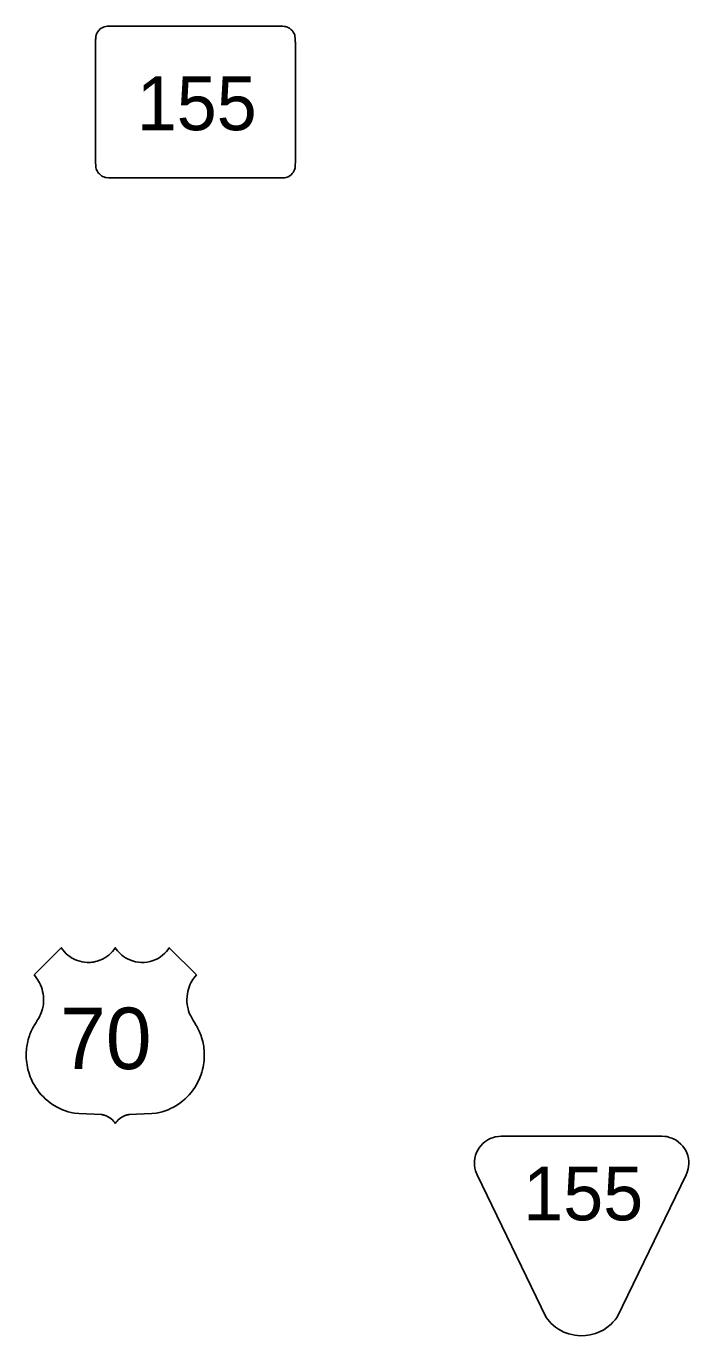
# Model space of a CAD drawing. Extents: x 1612280 to 1883141, y 560852 to 780851.
# Drawn here: x 1710585 to 1715139, y 657654 to 666658 of the extents above; entities that cross this region are included whole.
import ezdxf

# ---------------------------------------------------------------- set-up
doc = ezdxf.new("R2010")
doc.units = 0
for name, color, linetype in [('DESIGN - ROW - Easement Linework and Patterning', 7, 'Continuous'), ('DESIGN - ROW - Slope Lines', 7, 'Continuous'), ('SURVEY - DRAINAGE - Bridge Deck with Text', 7, 'Continuous')]:
    doc.layers.add(name, color=color, linetype=linetype)

msp = doc.modelspace()

# ---------------------------------------------------------------- linework, layer by layer
at = {"layer": 'DESIGN - ROW - Easement Linework and Patterning'}
for points in [[(1714158.5, 657780.3), (1713684, 658760.8), (1713673.5, 658787.8), (1713669, 658805.8), (1713666.4, 658823.7), (1713665.6, 658839.3), (1713666.2, 658857.1), (1713668.4, 658873.6), (1713674.1, 658896.8), (1713680.6, 658914.4), (1713688.5, 658930.5), (1713698.6, 658946.7), (1713708.8, 658960.2), (1713724.3, 658976.4), (1713738.5, 658988.4), (1713751.7, 658997.6), (1713764.5, 659004.9), (1713781, 659012.6), (1713796.6, 659018.1), (1713809.4, 659021.5), (1713831, 659025.1), (1713850.4, 659026.1)], [(1714158.5, 657780.3), (1713684, 658760.8), (1713673.5, 658787.8), (1713669, 658805.8), (1713666.4, 658823.7), (1713665.6, 658839.3), (1713666.2, 658857.1), (1713668.4, 658873.6), (1713674.1, 658896.8), (1713680.6, 658914.4), (1713688.5, 658930.5), (1713698.6, 658946.7), (1713708.8, 658960.2), (1713724.3, 658976.4), (1713738.5, 658988.4), (1713751.7, 658997.6), (1713764.5, 659004.9), (1713781, 659012.6), (1713796.6, 659018.1), (1713809.4, 659021.5), (1713831, 659025.1), (1713850.4, 659026.1)], [(1715121.1, 658760.8), (1715127.2, 658778.5), (1715135.2, 658801.7), (1715138.1, 658818.3), (1715139.5, 658838.7), (1715139.1, 658854), (1715137, 658871.9), (1715131.7, 658894.3), (1715125.2, 658912.6), (1715118.4, 658927.1), (1715109.7, 658941.9), (1715098.1, 658957.9), (1715085.5, 658971.9), (1715066.8, 658988.2), (1715051.9, 658998.5), (1715038, 659006.3), (1715023.7, 659012.7), (1715007.4, 659018.4), (1714987.7, 659023.1), (1714973.8, 659025.1), (1714954.7, 659026.1), (1713850.4, 659026.1)], [(1715121.1, 658760.8), (1715127.2, 658778.5), (1715135.2, 658801.7), (1715138.1, 658818.3), (1715139.5, 658838.7), (1715139.1, 658854), (1715137, 658871.9), (1715131.7, 658894.3), (1715125.2, 658912.6), (1715118.4, 658927.1), (1715109.7, 658941.9), (1715098.1, 658957.9), (1715085.5, 658971.9), (1715066.8, 658988.2), (1715051.9, 658998.5), (1715038, 659006.3), (1715023.7, 659012.7), (1715007.4, 659018.4), (1714987.7, 659023.1), (1714973.8, 659025.1), (1714954.7, 659026.1), (1713850.4, 659026.1)], [(1715121.1, 658760.8), (1714648, 657783.2), (1714632.8, 657762.9), (1714618.4, 657746.6), (1714605.1, 657733.5), (1714577, 657710.4), (1714554.9, 657695.8), (1714530.9, 657683), (1714498.1, 657669.6), (1714460.4, 657659.5), (1714428.7, 657655), (1714393.7, 657653.9), (1714356.3, 657657.3), (1714315.9, 657666.6), (1714280, 657680), (1714244.5, 657698.9), (1714222.5, 657714), (1714193.1, 657739.5), (1714158.5, 657780.3)], [(1715121.1, 658760.8), (1714648, 657783.2), (1714632.8, 657762.9), (1714618.4, 657746.6), (1714605.1, 657733.5), (1714577, 657710.4), (1714554.9, 657695.8), (1714530.9, 657683), (1714498.1, 657669.6), (1714460.4, 657659.5), (1714428.7, 657655), (1714393.7, 657653.9), (1714356.3, 657657.3), (1714315.9, 657666.6), (1714280, 657680), (1714244.5, 657698.9), (1714222.5, 657714), (1714193.1, 657739.5), (1714158.5, 657780.3)]]:
    msp.add_lwpolyline(points, dxfattribs=at)
at = {"layer": 'DESIGN - ROW - Slope Lines'}
msp.add_line((1711062, 666556.1), (1711062, 665724.3), dxfattribs=at)
msp.add_line((1711062, 666556.1), (1711062, 665724.3), dxfattribs=at)
for points in [[(1712434.8, 666545.6), (1712434.7, 666553.4), (1712434.6, 666561.5), (1712433.5, 666576.1), (1712432.2, 666586.6), (1712430.4, 666597.3), (1712428.4, 666603.3), (1712425.2, 666609.9), (1712420.8, 666617.4), (1712415.4, 666624.8), (1712410.6, 666630.2), (1712404.8, 666635.8), (1712400.1, 666639.6), (1712393.6, 666644.1), (1712388.7, 666647.1), (1712380.3, 666651.1), (1712374.2, 666653.2), (1712367, 666654.6), (1712357.7, 666656), (1712349.6, 666656.8), (1712341, 666657.4), (1712328.6, 666657.5), (1712319.2, 666656.8), (1711161.9, 666657.5), (1711152.5, 666657.5), (1711142.3, 666656.8), (1711133.1, 666655.7), (1711124, 666654), (1711119.8, 666652.7), (1711112.5, 666649.6), (1711106.1, 666646.2), (1711100.9, 666643), (1711091.9, 666636.2), (1711085.8, 666630.4), (1711080.7, 666624.5), (1711076.8, 666619.2), (1711071.1, 666609.6), (1711067.7, 666602.2), (1711065.7, 666597.1), (1711065, 666593.3), (1711064.5, 666590), (1711063.7, 666582.7), (1711062.6, 666573.4), (1711062.1, 666565.5), (1711062, 666558.8), (1711062, 666540.9)], [(1712434.8, 666545.6), (1712434.7, 666553.4), (1712434.6, 666561.5), (1712433.5, 666576.1), (1712432.2, 666586.6), (1712430.4, 666597.3), (1712428.4, 666603.3), (1712425.2, 666609.9), (1712420.8, 666617.4), (1712415.4, 666624.8), (1712410.6, 666630.2), (1712404.8, 666635.8), (1712400.1, 666639.6), (1712393.6, 666644.1), (1712388.7, 666647.1), (1712380.3, 666651.1), (1712374.2, 666653.2), (1712367, 666654.6), (1712357.7, 666656), (1712349.6, 666656.8), (1712341, 666657.4), (1712328.6, 666657.5), (1712319.2, 666656.8), (1711161.9, 666657.5), (1711152.5, 666657.5), (1711142.3, 666656.8), (1711133.1, 666655.7), (1711124, 666654), (1711119.8, 666652.7), (1711112.5, 666649.6), (1711106.1, 666646.2), (1711100.9, 666643), (1711091.9, 666636.2), (1711085.8, 666630.4), (1711080.7, 666624.5), (1711076.8, 666619.2), (1711071.1, 666609.6), (1711067.7, 666602.2), (1711065.7, 666597.1), (1711065, 666593.3), (1711064.5, 666590), (1711063.7, 666582.7), (1711062.6, 666573.4), (1711062.1, 666565.5), (1711062, 666558.8), (1711062, 666540.9)], [(1712325, 665615), (1712345.6, 665615.3), (1712362.6, 665615.5), (1712372.9, 665618), (1712385.2, 665622.8), (1712396.3, 665629.2), (1712405.2, 665636.1), (1712413.3, 665644.1), (1712419.6, 665652), (1712425.6, 665661.8), (1712429.2, 665669.5), (1712431.7, 665676.6), (1712433.3, 665684.1), (1712434.1, 665692.4), (1712434.4, 665702.4), (1712434.8, 665725.7), (1712434.8, 666545.6)], [(1712325, 665615), (1712345.6, 665615.3), (1712362.6, 665615.5), (1712372.9, 665618), (1712385.2, 665622.8), (1712396.3, 665629.2), (1712405.2, 665636.1), (1712413.3, 665644.1), (1712419.6, 665652), (1712425.6, 665661.8), (1712429.2, 665669.5), (1712431.7, 665676.6), (1712433.3, 665684.1), (1712434.1, 665692.4), (1712434.4, 665702.4), (1712434.8, 665725.7), (1712434.8, 666545.6)], [(1711062, 665724.3), (1711062.1, 665715.3), (1711062.6, 665705.2), (1711063.4, 665695.7), (1711064.5, 665686.5), (1711065.9, 665677.3), (1711068.7, 665669.6), (1711072.1, 665662.4), (1711076.6, 665654.9), (1711082, 665647.6), (1711087.6, 665641.4), (1711094.9, 665634.8), (1711101.9, 665629.6), (1711109.8, 665624.9), (1711118.5, 665620.9), (1711127.4, 665617.8), (1711134.6, 665616.9), (1711149.6, 665615.7), (1711168.4, 665615), (1712325, 665615)], [(1711062, 665724.3), (1711062.1, 665715.3), (1711062.6, 665705.2), (1711063.4, 665695.7), (1711064.5, 665686.5), (1711065.9, 665677.3), (1711068.7, 665669.6), (1711072.1, 665662.4), (1711076.6, 665654.9), (1711082, 665647.6), (1711087.6, 665641.4), (1711094.9, 665634.8), (1711101.9, 665629.6), (1711109.8, 665624.9), (1711118.5, 665620.9), (1711127.4, 665617.8), (1711134.6, 665616.9), (1711149.6, 665615.7), (1711168.4, 665615), (1712325, 665615)]]:
    msp.add_lwpolyline(points, dxfattribs=at)
at = {"layer": 'SURVEY - DRAINAGE - Bridge Deck with Text'}
for points in [[(1710638.7, 660135), (1710826.1, 660321.5), (1710835.9, 660307.7), (1710848.2, 660292.9), (1710860.3, 660280.8), (1710871.5, 660270.9), (1710883.9, 660261.5), (1710896.7, 660253.1), (1710909.1, 660246.1), (1710923.6, 660239.2), (1710936.7, 660234), (1710953.1, 660228.8), (1710968.7, 660225.1), (1710985.2, 660222.5), (1711002.9, 660221.1), (1711010.9, 660220.9), (1711019, 660221), (1711026.9, 660221.4), (1711037, 660222.4), (1711047.4, 660223.8), (1711060.9, 660226.4), (1711073.4, 660229.7), (1711091.5, 660235.8), (1711108.8, 660243.3), (1711125.3, 660252.2), (1711139.2, 660261.3), (1711152.9, 660271.7), (1711166.2, 660283.7), (1711178.2, 660296.3), (1711189.4, 660310.2), (1711197.3, 660321.5), (1711204.2, 660311.5), (1711212.9, 660300.3), (1711220.9, 660291.3), (1711230.2, 660281.9), (1711241.9, 660271.6), (1711254.3, 660262.1), (1711267.5, 660253.4), (1711281.1, 660245.7), (1711297, 660238.2), (1711315.7, 660231.3), (1711336.9, 660225.8), (1711357.8, 660222.3), (1711376, 660221), (1711395.7, 660221.3), (1711416, 660223.4), (1711436.1, 660227.4), (1711458.5, 660234.2), (1711476.2, 660241.5), (1711490.8, 660249), (1711507.8, 660259.5), (1711522, 660270), (1711537.8, 660284.1), (1711548.5, 660295.3), (1711558.4, 660307.3), (1711568.5, 660321.5), (1711755.3, 660135)], [(1710638.7, 660135), (1710826.1, 660321.5), (1710835.9, 660307.7), (1710848.2, 660292.9), (1710860.3, 660280.8), (1710871.5, 660270.9), (1710883.9, 660261.5), (1710896.7, 660253.1), (1710909.1, 660246.1), (1710923.6, 660239.2), (1710936.7, 660234), (1710953.1, 660228.8), (1710968.7, 660225.1), (1710985.2, 660222.5), (1711002.9, 660221.1), (1711010.9, 660220.9), (1711019, 660221), (1711026.9, 660221.4), (1711037, 660222.4), (1711047.4, 660223.8), (1711060.9, 660226.4), (1711073.4, 660229.7), (1711091.5, 660235.8), (1711108.8, 660243.3), (1711125.3, 660252.2), (1711139.2, 660261.3), (1711152.9, 660271.7), (1711166.2, 660283.7), (1711178.2, 660296.3), (1711189.4, 660310.2), (1711197.3, 660321.5), (1711204.2, 660311.5), (1711212.9, 660300.3), (1711220.9, 660291.3), (1711230.2, 660281.9), (1711241.9, 660271.6), (1711254.3, 660262.1), (1711267.5, 660253.4), (1711281.1, 660245.7), (1711297, 660238.2), (1711315.7, 660231.3), (1711336.9, 660225.8), (1711357.8, 660222.3), (1711376, 660221), (1711395.7, 660221.3), (1711416, 660223.4), (1711436.1, 660227.4), (1711458.5, 660234.2), (1711476.2, 660241.5), (1711490.8, 660249), (1711507.8, 660259.5), (1711522, 660270), (1711537.8, 660284.1), (1711548.5, 660295.3), (1711558.4, 660307.3), (1711568.5, 660321.5), (1711755.3, 660135)], [(1710638.7, 660135), (1710647.8, 660124.4), (1710656, 660113.7), (1710663.6, 660102.5), (1710669.9, 660092.2), (1710676.8, 660079.8), (1710683.3, 660065.9), (1710688.9, 660051.9), (1710694, 660036.5), (1710697.8, 660022), (1710701, 660006), (1710703.3, 659988.3), (1710704.4, 659966.6), (1710704, 659950.2), (1710702.6, 659934.2), (1710700.6, 659920.2), (1710696.7, 659902), (1710692.7, 659888.2), (1710688.2, 659875.1), (1710683.3, 659863), (1710678.5, 659852.6), (1710670.7, 659838.8), (1710663.5, 659826.3), (1710653, 659808.6), (1710640.2, 659787.5), (1710636.5, 659781.6), (1710630.5, 659770.5), (1710624, 659757.4), (1710619.8, 659748.3), (1710615, 659736.9), (1710610.9, 659726.6), (1710607, 659715.6), (1710603.1, 659703.9), (1710599.4, 659691.3), (1710595.9, 659677.9), (1710593.4, 659666.7), (1710591.1, 659654.7), (1710589.2, 659642.7), (1710587.4, 659630), (1710586.3, 659618.4), (1710585.4, 659606.9), (1710584.9, 659596), (1710584.8, 659584.9), (1710584.9, 659572.4), (1710585.3, 659560.8), (1710586.4, 659546.3), (1710588.1, 659531.2), (1710590.3, 659515.9), (1710593.1, 659501.2), (1710596.7, 659484.9), (1710602, 659465.8), (1710606.7, 659451.2), (1710613.2, 659433.6), (1710619.1, 659420), (1710624.2, 659408.4), (1710631.5, 659393.8), (1710641.2, 659376.3), (1710650.3, 659361.6), (1710662.3, 659344.1), (1710674.9, 659327.7), (1710688.7, 659311.5), (1710703.2, 659296.1), (1710715.6, 659284.1), (1710732.5, 659269.4), (1710752.3, 659254), (1710776.5, 659237.8), (1710796.7, 659226), (1710816.2, 659216), (1710834.2, 659207.9), (1710855, 659199.9), (1710874.3, 659193.5), (1710893.7, 659188.2), (1710903.5, 659185.9), (1710916.2, 659184.3), (1710946.3, 659181.6), (1711051.9, 659178.3), (1711099.6, 659175.9), (1711104.1, 659175.3), (1711108.9, 659174.2), (1711114.1, 659172.9), (1711119.1, 659171.4), (1711123.8, 659169.9), (1711128.4, 659168.2), (1711133.8, 659166), (1711138.2, 659164.1), (1711143.3, 659161.6), (1711147.1, 659159.5), (1711151.2, 659157.2), (1711159.7, 659151.8), (1711168.8, 659145.1), (1711177.4, 659137.7), (1711185, 659130.2), (1711191.5, 659122.9), (1711197, 659114.6)], [(1710638.7, 660135), (1710647.8, 660124.4), (1710656, 660113.7), (1710663.6, 660102.5), (1710669.9, 660092.2), (1710676.8, 660079.8), (1710683.3, 660065.9), (1710688.9, 660051.9), (1710694, 660036.5), (1710697.8, 660022), (1710701, 660006), (1710703.3, 659988.3), (1710704.4, 659966.6), (1710704, 659950.2), (1710702.6, 659934.2), (1710700.6, 659920.2), (1710696.7, 659902), (1710692.7, 659888.2), (1710688.2, 659875.1), (1710683.3, 659863), (1710678.5, 659852.6), (1710670.7, 659838.8), (1710663.5, 659826.3), (1710653, 659808.6), (1710640.2, 659787.5), (1710636.5, 659781.6), (1710630.5, 659770.5), (1710624, 659757.4), (1710619.8, 659748.3), (1710615, 659736.9), (1710610.9, 659726.6), (1710607, 659715.6), (1710603.1, 659703.9), (1710599.4, 659691.3), (1710595.9, 659677.9), (1710593.4, 659666.7), (1710591.1, 659654.7), (1710589.2, 659642.7), (1710587.4, 659630), (1710586.3, 659618.4), (1710585.4, 659606.9), (1710584.9, 659596), (1710584.8, 659584.9), (1710584.9, 659572.4), (1710585.3, 659560.8), (1710586.4, 659546.3), (1710588.1, 659531.2), (1710590.3, 659515.9), (1710593.1, 659501.2), (1710596.7, 659484.9), (1710602, 659465.8), (1710606.7, 659451.2), (1710613.2, 659433.6), (1710619.1, 659420), (1710624.2, 659408.4), (1710631.5, 659393.8), (1710641.2, 659376.3), (1710650.3, 659361.6), (1710662.3, 659344.1), (1710674.9, 659327.7), (1710688.7, 659311.5), (1710703.2, 659296.1), (1710715.6, 659284.1), (1710732.5, 659269.4), (1710752.3, 659254), (1710776.5, 659237.8), (1710796.7, 659226), (1710816.2, 659216), (1710834.2, 659207.9), (1710855, 659199.9), (1710874.3, 659193.5), (1710893.7, 659188.2), (1710903.5, 659185.9), (1710916.2, 659184.3), (1710946.3, 659181.6), (1711051.9, 659178.3), (1711099.6, 659175.9), (1711104.1, 659175.3), (1711108.9, 659174.2), (1711114.1, 659172.9), (1711119.1, 659171.4), (1711123.8, 659169.9), (1711128.4, 659168.2), (1711133.8, 659166), (1711138.2, 659164.1), (1711143.3, 659161.6), (1711147.1, 659159.5), (1711151.2, 659157.2), (1711159.7, 659151.8), (1711168.8, 659145.1), (1711177.4, 659137.7), (1711185, 659130.2), (1711191.5, 659122.9), (1711197, 659114.6)], [(1711755.3, 660135), (1711746.2, 660124.4), (1711737.9, 660113.7), (1711730.3, 660102.5), (1711724, 660092.3), (1711717.2, 660079.8), (1711710.7, 660065.9), (1711705.1, 660051.9), (1711700, 660036.5), (1711696.1, 660022), (1711693, 660006), (1711690.7, 659988.3), (1711689.6, 659966.7), (1711689.9, 659950.2), (1711691.3, 659934.3), (1711693.4, 659920.3), (1711697.3, 659902.1), (1711701.2, 659888.2), (1711705.8, 659875.1), (1711710.7, 659863), (1711715.5, 659852.6), (1711723.2, 659838.9), (1711730.5, 659826.3), (1711741, 659808.6), (1711753.8, 659787.6), (1711757.5, 659781.6), (1711763.4, 659770.5), (1711770, 659757.4), (1711774.2, 659748.3), (1711779, 659737), (1711783.1, 659726.6), (1711787, 659715.7), (1711790.9, 659703.9), (1711794.6, 659691.3), (1711798, 659677.9), (1711800.5, 659666.7), (1711802.9, 659654.7), (1711804.8, 659642.8), (1711806.5, 659630.1), (1711807.7, 659618.5), (1711808.6, 659606.9), (1711809, 659596), (1711809.2, 659584.9), (1711809.1, 659572.5), (1711808.6, 659560.9), (1711807.6, 659546.4), (1711805.9, 659531.2), (1711803.7, 659516), (1711800.9, 659501.2), (1711797.2, 659484.9), (1711792, 659465.8), (1711787.3, 659451.3), (1711780.8, 659433.7), (1711774.9, 659420), (1711769.8, 659408.4), (1711762.5, 659393.8), (1711752.8, 659376.3), (1711743.7, 659361.6), (1711731.7, 659344.1), (1711719.1, 659327.7), (1711705.3, 659311.5), (1711690.8, 659296.1), (1711678.4, 659284.2), (1711661.5, 659269.4), (1711641.7, 659254.1), (1711617.5, 659237.8), (1711597.3, 659226), (1711577.8, 659216), (1711559.8, 659207.9), (1711539, 659199.9), (1711519.7, 659193.6), (1711500.3, 659188.2), (1711490.5, 659185.9), (1711477.8, 659184.3), (1711447.7, 659181.6), (1711342.1, 659178.3), (1711294.4, 659175.9), (1711289.9, 659175.3), (1711285.1, 659174.2), (1711279.9, 659172.9), (1711274.9, 659171.4), (1711270.2, 659169.9), (1711265.6, 659168.2), (1711260.2, 659166), (1711255.8, 659164.1), (1711250.7, 659161.6), (1711246.9, 659159.5), (1711242.8, 659157.2), (1711234.3, 659151.8), (1711225.2, 659145.1), (1711216.6, 659137.7), (1711209, 659130.2), (1711202.6, 659122.9), (1711197, 659114.6)], [(1711755.3, 660135), (1711746.2, 660124.4), (1711737.9, 660113.7), (1711730.3, 660102.5), (1711724, 660092.3), (1711717.2, 660079.8), (1711710.7, 660065.9), (1711705.1, 660051.9), (1711700, 660036.5), (1711696.1, 660022), (1711693, 660006), (1711690.7, 659988.3), (1711689.6, 659966.7), (1711689.9, 659950.2), (1711691.3, 659934.3), (1711693.4, 659920.3), (1711697.3, 659902.1), (1711701.2, 659888.2), (1711705.8, 659875.1), (1711710.7, 659863), (1711715.5, 659852.6), (1711723.2, 659838.9), (1711730.5, 659826.3), (1711741, 659808.6), (1711753.8, 659787.6), (1711757.5, 659781.6), (1711763.4, 659770.5), (1711770, 659757.4), (1711774.2, 659748.3), (1711779, 659737), (1711783.1, 659726.6), (1711787, 659715.7), (1711790.9, 659703.9), (1711794.6, 659691.3), (1711798, 659677.9), (1711800.5, 659666.7), (1711802.9, 659654.7), (1711804.8, 659642.8), (1711806.5, 659630.1), (1711807.7, 659618.5), (1711808.6, 659606.9), (1711809, 659596), (1711809.2, 659584.9), (1711809.1, 659572.5), (1711808.6, 659560.9), (1711807.6, 659546.4), (1711805.9, 659531.2), (1711803.7, 659516), (1711800.9, 659501.2), (1711797.2, 659484.9), (1711792, 659465.8), (1711787.3, 659451.3), (1711780.8, 659433.7), (1711774.9, 659420), (1711769.8, 659408.4), (1711762.5, 659393.8), (1711752.8, 659376.3), (1711743.7, 659361.6), (1711731.7, 659344.1), (1711719.1, 659327.7), (1711705.3, 659311.5), (1711690.8, 659296.1), (1711678.4, 659284.2), (1711661.5, 659269.4), (1711641.7, 659254.1), (1711617.5, 659237.8), (1711597.3, 659226), (1711577.8, 659216), (1711559.8, 659207.9), (1711539, 659199.9), (1711519.7, 659193.6), (1711500.3, 659188.2), (1711490.5, 659185.9), (1711477.8, 659184.3), (1711447.7, 659181.6), (1711342.1, 659178.3), (1711294.4, 659175.9), (1711289.9, 659175.3), (1711285.1, 659174.2), (1711279.9, 659172.9), (1711274.9, 659171.4), (1711270.2, 659169.9), (1711265.6, 659168.2), (1711260.2, 659166), (1711255.8, 659164.1), (1711250.7, 659161.6), (1711246.9, 659159.5), (1711242.8, 659157.2), (1711234.3, 659151.8), (1711225.2, 659145.1), (1711216.6, 659137.7), (1711209, 659130.2), (1711202.6, 659122.9), (1711197, 659114.6)]]:
    msp.add_lwpolyline(points, dxfattribs=at)

# ---------------------------------------------------------------- texts
at = {"layer": 'DESIGN - ROW - Easement Linework and Patterning'}
msp.add_text('155', height=369.61, rotation=0.00117, dxfattribs=at).set_placement((1714001.3, 658447.8))
msp.add_text('155', height=369.61, rotation=0.00117, dxfattribs=at).set_placement((1714001.3, 658447.8))
at = {"layer": 'DESIGN - ROW - Slope Lines'}
msp.add_text('155', height=369.61, rotation=0.00107, dxfattribs=at).set_placement((1711344.7, 665942.3))
msp.add_text('155', height=369.61, rotation=0.00107, dxfattribs=at).set_placement((1711344.7, 665942.3))
at = {"layer": 'SURVEY - DRAINAGE - Bridge Deck with Text'}
msp.add_text('70', height=422.4, rotation=0.00127, dxfattribs=at).set_placement((1710817.9, 659487.6))
msp.add_text('70', height=422.4, rotation=0.00127, dxfattribs=at).set_placement((1710817.9, 659487.6))

doc.saveas('drawing.dxf')
